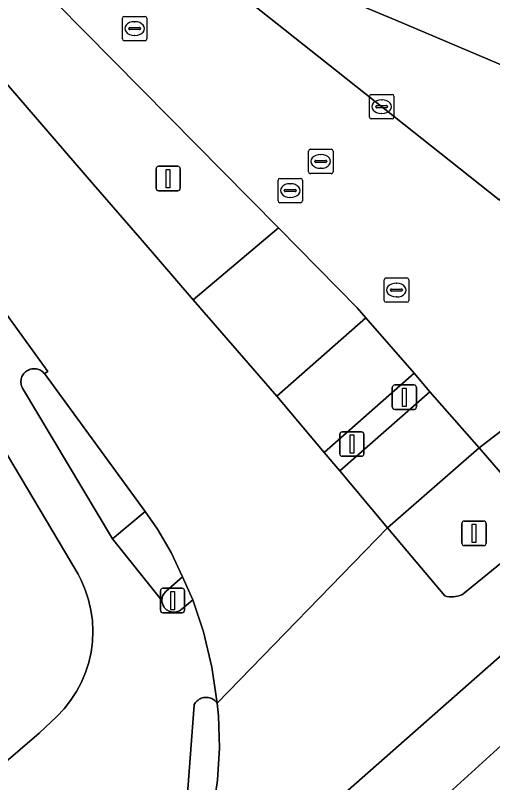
# Model space of a CAD drawing. Extents: x 157793 to 159380, y 380877 to 382313.
# Drawn here: x 158282.83 to 158302.35, y 381022.98 to 381054.41 of the extents above; entities that cross this region are included whole.
import ezdxf

# ---------------------------------------------------------------- set-up
doc = ezdxf.new("R2010")
doc.units = 0
for name, color, linetype in [('IMGEO_Berm_open', 7, 'Continuous'), ('IMGEO_Fietspad_gesloten', 7, 'Continuous'), ('IMGEO_Fietspad_open', 7, 'Continuous'), ('IMGEO_Kolk', 7, 'Continuous'), ('IMGEO_Lichtmast', 7, 'Continuous'), ('IMGEO_Rijbaan_lokaal_gesloten', 7, 'Continuous'), ('IMGEO_Rijbaan_regionaal_gesloten', 7, 'Continuous'), ('IMGEO_Rioolput', 7, 'Continuous'), ('IMGEO_Verkeerseiland_open', 7, 'Continuous'), ('IMGEO_Verkeersregelinstallatiepaal', 7, 'Continuous'), ('IMGEO_Voetpad_open', 7, 'Continuous')]:
    doc.layers.add(name, color=color, linetype=linetype)

msp = doc.modelspace()

# ---------------------------------------------------------------- linework, layer by layer
at = {"layer": 'IMGEO_Berm_open'}
msp.add_lwpolyline([(158282.398, 381062.9), (158293.538, 381054.058), (158295.969, 381052.129), (158302.623, 381046.848), (158306.723, 381050.422), (158306.826, 381050.629), (158298.397, 381054.206), (158295.768, 381055.322), (158295.507, 381055.438), (158295.248, 381055.556), (158292.996, 381056.702), (158290.543, 381058.222), (158290.082, 381058.529), (158289.166, 381059.23), (158288.317, 381060.009), (158287.541, 381060.862), (158262.144, 381090.416)], dxfattribs=at)
msp.add_lwpolyline([(158271.965, 381067.71), (158269.932, 381069.936), (158256.587, 381085.506), (158254.699, 381083.868), (158286.028, 381047.484), (158288.01, 381045.183), (158290.104, 381042.751), (158293.598, 381045.7), (158291.285, 381048.042), (158289.142, 381050.211), (158274.018, 381065.522)], close=True, dxfattribs=at)
at = {"layer": 'IMGEO_Fietspad_gesloten'}
msp.add_lwpolyline([(158256.298, 381101.482), (158254.541, 381100.538), (158255.885, 381098.551), (158257.708, 381096.041), (158258.907, 381094.432), (158260.628, 381092.307), (158262.144, 381090.416), (158287.541, 381060.862), (158288.317, 381060.009), (158289.166, 381059.23), (158290.082, 381058.529), (158290.543, 381058.222), (158292.996, 381056.702), (158295.248, 381055.556), (158295.507, 381055.438), (158295.768, 381055.322), (158298.397, 381054.206), (158306.826, 381050.629), (158307.995, 381053.412), (158300.886, 381056.42), (158297.751, 381057.747), (158295.579, 381058.666)], dxfattribs=at)
at = {"layer": 'IMGEO_Fietspad_open'}
for points in [[(158289.826, 381021.988), (158290.137, 381026.163), (158290.148, 381026.185), (158290.172, 381026.227), (158290.201, 381026.267), (158290.232, 381026.304), (158290.267, 381026.338), (158290.305, 381026.369), (158290.345, 381026.397), (158290.388, 381026.42), (158290.433, 381026.44), (158290.479, 381026.456), (158290.526, 381026.468), (158290.575, 381026.475), (158290.623, 381026.478), (158290.672, 381026.476), (158290.721, 381026.471), (158290.769, 381026.46), (158290.815, 381026.446), (158290.86, 381026.428), (158290.904, 381026.405), (158290.945, 381026.379), (158290.984, 381026.349), (158291.02, 381026.316), (158291.053, 381026.28), (158291.082, 381026.241), (158290.868, 381027.713), (158290.523, 381029.159), (158290.089, 381030.469), (158289.647, 381030.105), (158289.613, 381030.075), (158289.578, 381030.049), (158289.541, 381030.026), (158289.502, 381030.007), (158289.462, 381029.992), (158289.42, 381029.98), (158289.378, 381029.971), (158289.335, 381029.967), (158289.291, 381029.967), (158289.248, 381029.97), (158289.205, 381029.977), (158289.163, 381029.988), (158289.123, 381030.003), (158289.083, 381030.021), (158289.046, 381030.043), (158289.01, 381030.068), (158288.977, 381030.096), (158288.947, 381030.127), (158288.92, 381030.161), (158288.895, 381030.196), (158288.874, 381030.234), (158288.856, 381030.274), (158288.842, 381030.315), (158288.832, 381030.357), (158288.826, 381030.4), (158288.823, 381030.443), (158286.803, 381032.965), (158283.121, 381039.139), (158283.097, 381039.189), (158283.08, 381039.234), (158283.068, 381039.281), (158283.059, 381039.328), (158283.055, 381039.376), (158283.055, 381039.424), (158283.06, 381039.472), (158283.068, 381039.52), (158283.081, 381039.566), (158283.098, 381039.611), (158283.119, 381039.654), (158283.144, 381039.696), (158283.173, 381039.735), (158283.204, 381039.771), (158283.239, 381039.804), (158283.277, 381039.834), (158283.317, 381039.861), (158283.36, 381039.883), (158283.404, 381039.902), (158283.45, 381039.917), (158283.497, 381039.928), (158283.544, 381039.935), (158283.592, 381039.937), (158283.641, 381039.935), (158283.688, 381039.928), (158283.735, 381039.918), (158283.781, 381039.903), (158283.826, 381039.884), (158283.868, 381039.862), (158283.908, 381039.835), (158283.946, 381039.805), (158283.981, 381039.772), (158284.013, 381039.736), (158284.15, 381039.827), (158283.267, 381041.045), (158281.483, 381043.506)], [(158280.935, 381039.01), (158285.391, 381031.522), (158285.516, 381031.281), (158285.687, 381030.883), (158285.821, 381030.472), (158285.918, 381030.05), (158285.977, 381029.621), (158285.998, 381029.189), (158285.98, 381028.756), (158285.923, 381028.327), (158285.828, 381027.905), (158285.696, 381027.493), (158285.528, 381027.094), (158285.324, 381026.712), (158285.088, 381026.349), (158284.819, 381026.009), (158284.522, 381025.695), (158283.801, 381025.008), (158282.242, 381023.677)]]:
    msp.add_lwpolyline(points, dxfattribs=at)
msp.add_lwpolyline([(158298.051, 381033.424), (158301.805, 381036.698), (158299.783, 381038.991), (158296.098, 381035.754)], close=True, dxfattribs=at)
at = {"layer": 'IMGEO_Kolk'}
for p, q in [((158297.315, 381050.241), (158297.315, 381051.093)), ((158297.39, 381051.167), (158298.242, 381051.167)), ((158297.803, 381050.947), (158297.828, 381050.947)), ((158298.316, 381051.093), (158298.316, 381050.241)), ((158297.574, 381050.661), (158297.574, 381050.673)), ((158297.617, 381050.71), (158298.015, 381050.71)), ((158298.058, 381050.673), (158298.058, 381050.661)), ((158298.012, 381050.624), (158297.614, 381050.624)), ((158297.826, 381050.387), (158297.801, 381050.387)), ((158298.242, 381050.167), (158297.39, 381050.167))]:
    msp.add_line(p, q, dxfattribs=at)
for points in [[(158297.315, 381050.241), (158297.315, 381051.093)], [(158297.39, 381051.167), (158298.242, 381051.167)], [(158298.316, 381051.093), (158298.316, 381050.241)], [(158298.242, 381050.167), (158297.39, 381050.167)]]:
    msp.add_lwpolyline(points, dxfattribs=at)
for centre, radius, start, end in [((158297.392, 381051.091), 0.0765, 91.552, 178.448), ((158297.392, 381051.091), 0.0765, 91.552, 178.448), ((158298.24, 381051.091), 0.0765, 1.552, 88.448), ((158298.24, 381051.091), 0.0765, 1.552, 88.448), ((158297.614, 381050.67), 0.0403, 85.8775, 175.7526), ((158297.611, 381050.66), 0.0366, 178.938, 274.7102), ((158298.015, 381050.667), 0.043, 264.8664, 352.4533), ((158298.019, 381050.672), 0.0386, 1.7309, 96.639), ((158297.392, 381050.243), 0.0765, 181.552, 268.448), ((158297.392, 381050.243), 0.0765, 181.552, 268.448), ((158298.24, 381050.243), 0.0765, 271.552, 358.448), ((158298.24, 381050.243), 0.0765, 271.552, 358.448)]:
    msp.add_arc(centre, radius, start, end, dxfattribs=at)
for centre, major_axis, ratio, start_param, end_param in [((158297.802, 381050.667), (-0.387, 0.002), 0.722429, 4.712389, 7.853982), ((158297.827, 381050.667), (-0.39, 0.002), 0.717154, 1.570796, 4.712389)]:
    msp.add_ellipse(centre, major_axis=major_axis, ratio=ratio, start_param=start_param, end_param=end_param, dxfattribs=at)
at = {"layer": 'IMGEO_Lichtmast'}
for p, q in [((158288.582, 381047.324), (158288.582, 381048.124)), ((158288.582, 381048.124), (158288.582, 381047.324)), ((158288.682, 381048.224), (158289.472, 381048.224)), ((158289.472, 381048.224), (158288.682, 381048.224)), ((158289.572, 381048.124), (158289.572, 381047.324)), ((158289.572, 381047.324), (158289.572, 381048.124)), ((158289.472, 381047.224), (158288.682, 381047.224)), ((158288.682, 381047.224), (158289.472, 381047.224)), ((158301.194, 381033.695), (158301.984, 381033.695)), ((158301.984, 381033.695), (158301.194, 381033.695)), ((158301.094, 381032.795), (158301.094, 381033.595)), ((158301.094, 381033.595), (158301.094, 381032.795)), ((158302.084, 381033.595), (158302.084, 381032.795)), ((158302.084, 381032.795), (158302.084, 381033.595)), ((158301.984, 381032.695), (158301.194, 381032.695)), ((158301.194, 381032.695), (158301.984, 381032.695))]:
    msp.add_line(p, q, dxfattribs=at)
for points in [[(158289.002, 381048.099), (158289.152, 381048.099), (158289.152, 381047.349), (158289.002, 381047.349), (158289.002, 381048.099)], [(158301.514, 381033.57), (158301.664, 381033.57), (158301.664, 381032.82), (158301.514, 381032.82), (158301.514, 381033.57)]]:
    msp.add_lwpolyline(points, dxfattribs=at)
for centre, start, end in [((158288.682, 381048.124), 90, 180), ((158288.682, 381048.124), 90, 180), ((158289.472, 381048.124), 0, 90), ((158289.472, 381048.124), 360, 90), ((158288.682, 381047.324), 180, 270), ((158288.682, 381047.324), 180, 270), ((158289.472, 381047.324), 270, 0), ((158289.472, 381047.324), 270, 0), ((158301.194, 381033.595), 90, 180), ((158301.194, 381033.595), 90, 180), ((158301.984, 381033.595), 0, 90), ((158301.984, 381033.595), 360, 90), ((158301.194, 381032.795), 180, 270), ((158301.194, 381032.795), 180, 270), ((158301.984, 381032.795), 270, 0), ((158301.984, 381032.795), 270, 0)]:
    msp.add_arc(centre, 0.1, start, end, dxfattribs=at)
at = {"layer": 'IMGEO_Rijbaan_lokaal_gesloten'}
for points in [[(158243.841, 381087.817), (158247.889, 381083.733), (158250.436, 381080.905), (158255.32, 381075.077), (158261.357, 381068.131), (158266.521, 381062.092), (158271.475, 381056.228), (158275.191, 381051.598), (158279.717, 381045.905), (158280.432, 381044.956), (158281.483, 381043.506), (158283.267, 381041.045), (158284.15, 381039.827), (158284.013, 381039.736), (158288.142, 381034.092), (158288.646, 381033.365), (158289.2, 381032.41), (158289.666, 381031.41), (158290.089, 381030.469), (158290.523, 381029.159), (158290.868, 381027.713), (158291.082, 381026.241)], [(158291.082, 381026.241), (158298.051, 381033.424), (158296.098, 381035.754), (158295.455, 381036.504), (158293.52, 381038.818), (158290.104, 381042.751), (158288.01, 381045.183), (158286.028, 381047.484), (158254.699, 381083.868)], [(158274.018, 381065.522), (158289.142, 381050.211), (158291.285, 381048.042), (158293.598, 381045.7), (158296.813, 381042.423), (158297.167, 381042.026), (158299.149, 381039.753), (158299.783, 381038.991), (158301.805, 381036.698)], [(158301.805, 381036.698), (158311.407, 381044.084), (158310.505, 381044.107), (158309.143, 381044.243), (158307.799, 381044.5), (158306.483, 381044.876), (158305.416, 381045.261), (158304.755, 381045.527), (158304.006, 381045.903), (158303.293, 381046.345), (158302.623, 381046.848), (158295.969, 381052.129), (158293.538, 381054.058), (158282.398, 381062.9)]]:
    msp.add_lwpolyline(points, dxfattribs=at)
at = {"layer": 'IMGEO_Rijbaan_regionaal_gesloten'}
for points in [[(158286.932, 381014.302), (158323.012, 381046.104)], [(158311.407, 381044.084), (158301.805, 381036.698), (158304.127, 381034.013)], [(158304.129, 381033.153), (158301.139, 381030.699), (158301.089, 381030.675), (158301.006, 381030.643), (158300.921, 381030.619), (158300.834, 381030.602), (158300.746, 381030.593), (158300.658, 381030.592), (158300.57, 381030.599), (158300.483, 381030.614), (158300.397, 381030.636), (158298.051, 381033.424), (158291.082, 381026.241), (158291.131, 381025.726), (158291.173, 381024.406), (158291.098, 381023.087), (158290.905, 381021.78)]]:
    msp.add_lwpolyline(points, dxfattribs=at)
msp.add_lwpolyline([(158288.884, 381011.928), (158306.439, 381027.904), (158324.516, 381044.355), (158323.012, 381046.104), (158286.932, 381014.302)], close=True, dxfattribs=at)
at = {"layer": 'IMGEO_Rioolput'}
for p, q in [((158287.206, 381053.44), (158287.206, 381054.292)), ((158287.281, 381054.366), (158288.133, 381054.366)), ((158287.694, 381054.146), (158287.719, 381054.146)), ((158288.207, 381054.292), (158288.207, 381053.44)), ((158287.465, 381053.86), (158287.465, 381053.872)), ((158287.903, 381053.823), (158287.505, 381053.823)), ((158287.508, 381053.909), (158287.906, 381053.909)), ((158287.949, 381053.872), (158287.949, 381053.86)), ((158287.717, 381053.586), (158287.692, 381053.586)), ((158288.133, 381053.366), (158287.281, 381053.366)), ((158294.822, 381047.998), (158294.822, 381048.85)), ((158294.897, 381048.924), (158295.749, 381048.924)), ((158295.823, 381048.85), (158295.823, 381047.998)), ((158295.124, 381048.467), (158295.522, 381048.467)), ((158295.31, 381048.704), (158295.335, 381048.704)), ((158295.081, 381048.418), (158295.081, 381048.43)), ((158295.519, 381048.381), (158295.121, 381048.381)), ((158295.333, 381048.144), (158295.308, 381048.144)), ((158295.565, 381048.43), (158295.565, 381048.418)), ((158295.749, 381047.924), (158294.897, 381047.924)), ((158293.572, 381046.806), (158293.572, 381047.658)), ((158293.647, 381047.732), (158294.499, 381047.732)), ((158294.06, 381047.512), (158294.085, 381047.512)), ((158294.573, 381047.658), (158294.573, 381046.806)), ((158293.831, 381047.226), (158293.831, 381047.238)), ((158294.269, 381047.189), (158293.871, 381047.189)), ((158293.874, 381047.275), (158294.272, 381047.275)), ((158294.315, 381047.238), (158294.315, 381047.226)), ((158294.083, 381046.952), (158294.058, 381046.952)), ((158294.499, 381046.732), (158293.647, 381046.732)), ((158297.917, 381042.73), (158297.917, 381043.582)), ((158297.992, 381043.656), (158298.844, 381043.656)), ((158298.405, 381043.436), (158298.43, 381043.436)), ((158298.918, 381043.582), (158298.918, 381042.73)), ((158298.176, 381043.15), (158298.176, 381043.162)), ((158298.614, 381043.113), (158298.216, 381043.113)), ((158298.219, 381043.199), (158298.617, 381043.199)), ((158298.66, 381043.162), (158298.66, 381043.15)), ((158298.428, 381042.876), (158298.403, 381042.876)), ((158298.844, 381042.656), (158297.992, 381042.656))]:
    msp.add_line(p, q, dxfattribs=at)
for points in [[(158287.206, 381053.44), (158287.206, 381054.292)], [(158287.281, 381054.366), (158288.133, 381054.366)], [(158288.207, 381054.292), (158288.207, 381053.44)], [(158288.133, 381053.366), (158287.281, 381053.366)], [(158294.822, 381047.998), (158294.822, 381048.85)], [(158294.897, 381048.924), (158295.749, 381048.924)], [(158295.823, 381048.85), (158295.823, 381047.998)], [(158295.749, 381047.924), (158294.897, 381047.924)], [(158293.572, 381046.806), (158293.572, 381047.658)], [(158293.647, 381047.732), (158294.499, 381047.732)], [(158294.573, 381047.658), (158294.573, 381046.806)], [(158294.499, 381046.732), (158293.647, 381046.732)], [(158297.917, 381042.73), (158297.917, 381043.582)], [(158297.992, 381043.656), (158298.844, 381043.656)], [(158298.918, 381043.582), (158298.918, 381042.73)], [(158298.844, 381042.656), (158297.992, 381042.656)]]:
    msp.add_lwpolyline(points, dxfattribs=at)
for centre, radius, start, end in [((158287.283, 381054.29), 0.0765, 91.552, 178.448), ((158287.283, 381054.29), 0.0765, 91.552, 178.448), ((158288.131, 381054.29), 0.0765, 1.552, 88.448), ((158288.131, 381054.29), 0.0765, 1.552, 88.448), ((158287.505, 381053.869), 0.0403, 85.8775, 175.7526), ((158287.502, 381053.859), 0.0366, 178.938, 274.7102), ((158287.906, 381053.866), 0.043, 264.8664, 352.4533), ((158287.91, 381053.871), 0.0386, 1.7309, 96.639), ((158287.283, 381053.442), 0.0765, 181.552, 268.448), ((158287.283, 381053.442), 0.0765, 181.552, 268.448), ((158288.131, 381053.442), 0.0765, 271.552, 358.448), ((158288.131, 381053.442), 0.0765, 271.552, 358.448), ((158294.899, 381048.848), 0.0765, 91.552, 178.448), ((158294.899, 381048.848), 0.0765, 91.552, 178.448), ((158295.747, 381048.848), 0.0765, 1.552, 88.448), ((158295.747, 381048.848), 0.0765, 1.552, 88.448), ((158295.121, 381048.427), 0.0403, 85.8775, 175.7526), ((158295.526, 381048.429), 0.0386, 1.7309, 96.639), ((158295.118, 381048.417), 0.0366, 178.938, 274.7102), ((158295.522, 381048.424), 0.043, 264.8664, 352.4533), ((158294.899, 381048), 0.0765, 181.552, 268.448), ((158294.899, 381048), 0.0765, 181.552, 268.448), ((158295.747, 381048), 0.0765, 271.552, 358.448), ((158295.747, 381048), 0.0765, 271.552, 358.448), ((158293.649, 381047.656), 0.0765, 91.552, 178.448), ((158293.649, 381047.656), 0.0765, 91.552, 178.448), ((158294.497, 381047.656), 0.0765, 1.552, 88.448), ((158294.497, 381047.656), 0.0765, 1.552, 88.448), ((158293.871, 381047.235), 0.0403, 85.8775, 175.7526), ((158293.868, 381047.225), 0.0366, 178.938, 274.7102), ((158294.272, 381047.232), 0.043, 264.8664, 352.4533), ((158294.276, 381047.237), 0.0386, 1.7309, 96.639), ((158293.649, 381046.808), 0.0765, 181.552, 268.448), ((158293.649, 381046.808), 0.0765, 181.552, 268.448), ((158294.497, 381046.808), 0.0765, 271.552, 358.448), ((158294.497, 381046.808), 0.0765, 271.552, 358.448), ((158297.994, 381043.58), 0.0765, 91.552, 178.448), ((158297.994, 381043.58), 0.0765, 91.552, 178.448), ((158298.842, 381043.58), 0.0765, 1.552, 88.448), ((158298.842, 381043.58), 0.0765, 1.552, 88.448), ((158298.216, 381043.159), 0.0403, 85.8775, 175.7526), ((158298.213, 381043.149), 0.0366, 178.938, 274.7102), ((158298.617, 381043.156), 0.043, 264.8664, 352.4533), ((158298.621, 381043.161), 0.0386, 1.7309, 96.639), ((158297.994, 381042.732), 0.0765, 181.552, 268.448), ((158297.994, 381042.732), 0.0765, 181.552, 268.448), ((158298.842, 381042.732), 0.0765, 271.552, 358.448), ((158298.842, 381042.732), 0.0765, 271.552, 358.448)]:
    msp.add_arc(centre, radius, start, end, dxfattribs=at)
for centre, major_axis, ratio, start_param, end_param in [((158287.693, 381053.866), (-0.387, 0.002), 0.722429, 4.712389, 7.853982), ((158287.718, 381053.866), (-0.39, 0.002), 0.717154, 1.570796, 4.712389), ((158295.309, 381048.424), (-0.387, 0.002), 0.722429, 4.712389, 7.853982), ((158295.334, 381048.424), (-0.39, 0.002), 0.717154, 1.570796, 4.712389), ((158294.059, 381047.232), (-0.387, 0.002), 0.722429, 4.712389, 7.853982), ((158294.084, 381047.232), (-0.39, 0.002), 0.717154, 1.570796, 4.712389), ((158298.404, 381043.156), (-0.387, 0.002), 0.722429, 4.712389, 7.853982), ((158298.429, 381043.156), (-0.39, 0.002), 0.717154, 1.570796, 4.712389)]:
    msp.add_ellipse(centre, major_axis=major_axis, ratio=ratio, start_param=start_param, end_param=end_param, dxfattribs=at)
at = {"layer": 'IMGEO_Verkeerseiland_open'}
for points in [[(158297.167, 381042.026), (158296.813, 381042.423), (158293.598, 381045.7), (158290.104, 381042.751), (158293.52, 381038.818)], [(158284.013, 381039.736), (158283.981, 381039.772), (158283.946, 381039.805), (158283.908, 381039.835), (158283.868, 381039.862), (158283.826, 381039.884), (158283.781, 381039.903), (158283.735, 381039.918), (158283.688, 381039.928), (158283.641, 381039.935), (158283.592, 381039.937), (158283.544, 381039.935), (158283.497, 381039.928), (158283.45, 381039.917), (158283.404, 381039.902), (158283.36, 381039.883), (158283.317, 381039.861), (158283.277, 381039.834), (158283.239, 381039.804), (158283.204, 381039.771), (158283.173, 381039.735), (158283.144, 381039.696), (158283.119, 381039.654), (158283.098, 381039.611), (158283.081, 381039.566), (158283.068, 381039.52), (158283.06, 381039.472), (158283.055, 381039.424), (158283.055, 381039.376), (158283.059, 381039.328), (158283.068, 381039.281), (158283.08, 381039.234), (158283.097, 381039.189), (158283.121, 381039.139), (158286.803, 381032.965), (158288.142, 381034.092)], [(158299.149, 381039.753), (158295.455, 381036.504), (158296.098, 381035.754), (158299.783, 381038.991)], [(158289.666, 381031.41), (158288.998, 381030.824), (158288.966, 381030.795), (158288.937, 381030.763), (158288.91, 381030.729), (158288.887, 381030.692), (158288.867, 381030.653), (158288.851, 381030.613), (158288.838, 381030.572), (158288.829, 381030.529), (158288.824, 381030.486), (158288.823, 381030.443), (158288.826, 381030.4), (158288.832, 381030.357), (158288.842, 381030.315), (158288.856, 381030.274), (158288.874, 381030.234), (158288.895, 381030.196), (158288.92, 381030.161), (158288.947, 381030.127), (158288.977, 381030.096), (158289.01, 381030.068), (158289.046, 381030.043), (158289.083, 381030.021), (158289.123, 381030.003), (158289.163, 381029.988), (158289.205, 381029.977), (158289.248, 381029.97), (158289.291, 381029.967), (158289.335, 381029.967), (158289.378, 381029.971), (158289.42, 381029.98), (158289.462, 381029.992), (158289.502, 381030.007), (158289.541, 381030.026), (158289.578, 381030.049), (158289.613, 381030.075), (158289.647, 381030.105), (158290.089, 381030.469)]]:
    msp.add_lwpolyline(points, close=True, dxfattribs=at)
for points in [[(158304.127, 381034.013), (158301.805, 381036.698), (158298.051, 381033.424), (158300.397, 381030.636), (158300.483, 381030.614), (158300.57, 381030.599), (158300.658, 381030.592), (158300.746, 381030.593), (158300.834, 381030.602), (158300.921, 381030.619), (158301.006, 381030.643), (158301.089, 381030.675), (158301.139, 381030.699), (158304.129, 381033.153)], [(158290.905, 381021.78), (158291.098, 381023.087), (158291.173, 381024.406), (158291.131, 381025.726), (158291.082, 381026.241), (158291.053, 381026.28), (158291.02, 381026.316), (158290.984, 381026.349), (158290.945, 381026.379), (158290.904, 381026.405), (158290.86, 381026.428), (158290.815, 381026.446), (158290.769, 381026.46), (158290.721, 381026.471), (158290.672, 381026.476), (158290.623, 381026.478), (158290.575, 381026.475), (158290.526, 381026.468), (158290.479, 381026.456), (158290.433, 381026.44), (158290.388, 381026.42), (158290.345, 381026.397), (158290.305, 381026.369), (158290.267, 381026.338), (158290.232, 381026.304), (158290.201, 381026.267), (158290.172, 381026.227), (158290.148, 381026.185), (158290.137, 381026.163), (158289.826, 381021.988)]]:
    msp.add_lwpolyline(points, dxfattribs=at)
at = {"layer": 'IMGEO_Verkeersregelinstallatiepaal'}
for p, q in [((158298.249, 381038.37), (158298.249, 381039.17)), ((158298.249, 381039.17), (158298.249, 381038.37)), ((158298.349, 381039.27), (158299.139, 381039.27)), ((158299.139, 381039.27), (158298.349, 381039.27)), ((158299.239, 381039.17), (158299.239, 381038.37)), ((158299.239, 381038.37), (158299.239, 381039.17)), ((158299.139, 381038.27), (158298.349, 381038.27)), ((158298.349, 381038.27), (158299.139, 381038.27)), ((158296.1, 381036.45), (158296.1, 381037.25)), ((158296.1, 381037.25), (158296.1, 381036.45)), ((158296.2, 381037.35), (158296.99, 381037.35)), ((158296.99, 381037.35), (158296.2, 381037.35)), ((158297.09, 381037.25), (158297.09, 381036.45)), ((158297.09, 381036.45), (158297.09, 381037.25)), ((158296.99, 381036.35), (158296.2, 381036.35)), ((158296.2, 381036.35), (158296.99, 381036.35)), ((158288.761, 381030.043), (158288.761, 381030.843)), ((158288.761, 381030.843), (158288.761, 381030.043)), ((158288.861, 381030.943), (158289.651, 381030.943)), ((158289.651, 381030.943), (158288.861, 381030.943)), ((158289.751, 381030.843), (158289.751, 381030.043)), ((158289.751, 381030.043), (158289.751, 381030.843)), ((158289.651, 381029.943), (158288.861, 381029.943)), ((158288.861, 381029.943), (158289.651, 381029.943))]:
    msp.add_line(p, q, dxfattribs=at)
for points in [[(158298.669, 381039.145), (158298.819, 381039.145), (158298.819, 381038.395), (158298.669, 381038.395), (158298.669, 381039.145)], [(158296.52, 381037.225), (158296.67, 381037.225), (158296.67, 381036.475), (158296.52, 381036.475), (158296.52, 381037.225)], [(158289.181, 381030.818), (158289.331, 381030.818), (158289.331, 381030.068), (158289.181, 381030.068), (158289.181, 381030.818)]]:
    msp.add_lwpolyline(points, dxfattribs=at)
for centre, start, end in [((158298.349, 381039.17), 90, 180), ((158298.349, 381039.17), 90, 180), ((158299.139, 381039.17), 0, 90), ((158299.139, 381039.17), 360, 90), ((158298.349, 381038.37), 180, 270), ((158298.349, 381038.37), 180, 270), ((158299.139, 381038.37), 270, 0), ((158299.139, 381038.37), 270, 0), ((158296.2, 381037.25), 90, 180), ((158296.2, 381037.25), 90, 180), ((158296.99, 381037.25), 0, 90), ((158296.99, 381037.25), 360, 90), ((158296.2, 381036.45), 180, 270), ((158296.2, 381036.45), 180, 270), ((158296.99, 381036.45), 270, 0), ((158296.99, 381036.45), 270, 0), ((158288.861, 381030.843), 90, 180), ((158288.861, 381030.843), 90, 180), ((158289.651, 381030.843), 0, 90), ((158289.651, 381030.843), 360, 90), ((158288.861, 381030.043), 180, 270), ((158288.861, 381030.043), 180, 270), ((158289.651, 381030.043), 270, 0), ((158289.651, 381030.043), 270, 0)]:
    msp.add_arc(centre, 0.1, start, end, dxfattribs=at)
at = {"layer": 'IMGEO_Voetpad_open'}
for points in [[(158299.149, 381039.753), (158297.167, 381042.026), (158293.52, 381038.818), (158295.455, 381036.504)], [(158288.998, 381030.824), (158289.666, 381031.41), (158289.2, 381032.41), (158288.646, 381033.365), (158288.142, 381034.092), (158286.803, 381032.965), (158288.823, 381030.443), (158288.824, 381030.486), (158288.829, 381030.529), (158288.838, 381030.572), (158288.851, 381030.613), (158288.867, 381030.653), (158288.887, 381030.692), (158288.91, 381030.729), (158288.937, 381030.763), (158288.966, 381030.795)]]:
    msp.add_lwpolyline(points, close=True, dxfattribs=at)
msp.add_lwpolyline([(158282.242, 381023.677), (158283.801, 381025.008), (158284.522, 381025.695), (158284.819, 381026.009), (158285.088, 381026.349), (158285.324, 381026.712), (158285.528, 381027.094), (158285.696, 381027.493), (158285.828, 381027.905), (158285.923, 381028.327), (158285.98, 381028.756), (158285.998, 381029.189), (158285.977, 381029.621), (158285.918, 381030.05), (158285.821, 381030.472), (158285.687, 381030.883), (158285.516, 381031.281), (158285.391, 381031.522), (158280.935, 381039.01)], dxfattribs=at)

doc.saveas('drawing.dxf')
